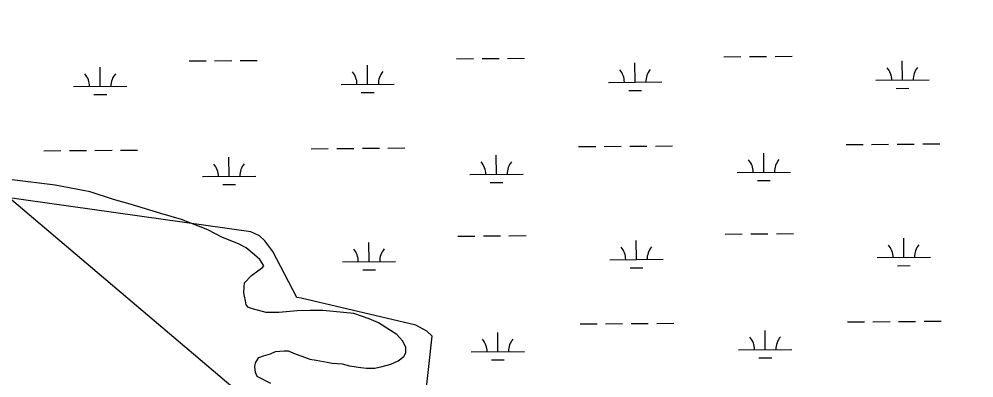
# Model space of a CAD drawing. Extents: x 3540316 to 3578335, y 553172 to 578787.
# Drawn here: x 3561395 to 3563187, y 563030 to 563703 of the extents above; entities that cross this region are included whole.
import ezdxf

# ---------------------------------------------------------------- set-up
doc = ezdxf.new("R2010")
doc.units = 0
for name, color, linetype in [('V-SITE-VEGE', 7, 'Continuous'), ('V-UTIL-LINE', 7, 'Continuous'), ('V-WETL-SWMP', 7, 'Continuous')]:
    doc.layers.add(name, color=color, linetype=linetype)

msp = doc.modelspace()

# ---------------------------------------------------------------- linework, layer by layer
at = {"layer": 'V-SITE-VEGE'}
msp.add_lwpolyline([(3561867.9, 563019.2), (3561842.1, 563032.3), (3561839, 563039.8), (3561838, 563050.6), (3561839.1, 563058.1), (3561845.6, 563067.7), (3561854.3, 563070.9), (3561867.2, 563075.1), (3561876.9, 563079.3), (3561893.1, 563080.3), (3561900.6, 563080.2), (3561913.5, 563074.8), (3561926.3, 563070.4), (3561941.4, 563064.9), (3561953.2, 563062.6), (3561973.6, 563059.3), (3561983.3, 563057), (3562001.5, 563055.8), (3562015.5, 563052.5), (3562037, 563049.1), (3562047.7, 563047.9), (3562062.8, 563047.8), (3562076.8, 563051), (3562093, 563055.1), (3562107, 563061.5), (3562117.8, 563070), (3562121.1, 563076.4), (3562121.2, 563087.2), (3562114.8, 563099.1), (3562104.2, 563111), (3562092.4, 563118.6), (3562069.9, 563132.8), (3562052.7, 563140.4), (3562023.8, 563150.3), (3562004.4, 563152.6), (3561965.7, 563156.1), (3561942, 563156.3), (3561917.3, 563155.4), (3561882.9, 563152.5), (3561859.2, 563152.6), (3561833.4, 563159.3), (3561825.9, 563161.5), (3561821.6, 563166.9), (3561820.6, 563174.4), (3561818.5, 563183.1), (3561817.5, 563189.5), (3561817.6, 563200.3), (3561818.7, 563207.8), (3561831.7, 563221.7), (3561843.6, 563230.2), (3561852.3, 563236.6), (3561854.5, 563239.8), (3561847, 563251.7), (3561837.4, 563260.4), (3561821.4, 563273.4), (3561807.4, 563281), (3561777.4, 563293.1), (3561749.5, 563307.3), (3561700.2, 563327), (3561661.6, 563338.1), (3561603.6, 563355.7), (3561572.5, 563364.6), (3561528.5, 563378.9), (3561462.9, 563391.2), (3561382.3, 563401.5)], dxfattribs=at)
at = {"layer": 'V-UTIL-LINE'}
msp.add_lwpolyline([(3556955.2, 567075.4), (3557124.3, 566919.9), (3558248.1, 566016.7), (3559018.6, 565342.7), (3559967, 564552.1), (3561006.7, 563681.5), (3561821.4, 562991.2), (3562900.8, 562082.4), (3563540.2, 561550.9), (3563866.3, 561304.1)], dxfattribs=at)
at = {"layer": 'V-WETL-SWMP'}
for p, q in [((3562216.3, 563628.2), (3562248.3, 563628.5)), ((3562264.3, 563628.6), (3562296.3, 563628.8)), ((3562312.3, 563629), (3562344.3, 563629.2)), ((3562718.2, 563632.1), (3562750.2, 563632.3)), ((3562766.2, 563632.5), (3562798.2, 563632.7)), ((3562814.2, 563632.8), (3562846.2, 563633.1)), ((3561547.7, 563576.6), (3561547.5, 563612.6)), ((3561714.4, 563624.3), (3561746.4, 563624.6)), ((3561762.4, 563624.7), (3561794.4, 563625)), ((3561810.4, 563625.1), (3561842.4, 563625.3)), ((3562049.6, 563580.5), (3562049.4, 563616.5)), ((3562551.5, 563584.4), (3562551.2, 563620.4)), ((3563053.4, 563588.2), (3563053.1, 563624.2)), ((3561497.7, 563576.2), (3561597.7, 563577)), ((3561999.6, 563580.1), (3562099.6, 563580.9)), ((3562501.5, 563584), (3562601.5, 563584.8)), ((3563003.4, 563587.9), (3563103.4, 563588.6)), ((3563041.5, 563572.7), (3563065.5, 563572.9)), ((3561535.9, 563561.1), (3561559.9, 563561.3)), ((3562037.7, 563565), (3562061.7, 563565.2)), ((3562539.6, 563568.8), (3562563.6, 563569)), ((3562947.5, 563467.3), (3562979.5, 563467.6)), ((3562995.5, 563467.7), (3563027.5, 563468)), ((3563043.5, 563468.1), (3563075.5, 563468.3)), ((3563091.5, 563468.5), (3563123.5, 563468.7)), ((3561441.8, 563455.7), (3561473.8, 563456)), ((3561489.8, 563456.1), (3561521.8, 563456.4)), ((3561537.8, 563456.5), (3561569.8, 563456.7)), ((3561585.8, 563456.9), (3561617.8, 563457.1)), ((3561943.7, 563459.6), (3561975.7, 563459.9)), ((3561991.7, 563460), (3562023.7, 563460.2)), ((3562039.7, 563460.3), (3562071.7, 563460.6)), ((3562087.7, 563460.7), (3562119.7, 563461)), ((3562291.4, 563411.5), (3562291.1, 563447.5)), ((3562445.6, 563463.5), (3562477.6, 563463.7)), ((3562493.6, 563463.8), (3562525.6, 563464.1)), ((3562541.6, 563464.2), (3562573.6, 563464.5)), ((3562589.6, 563464.6), (3562621.6, 563464.8)), ((3562793.3, 563415.4), (3562793, 563451.4)), ((3561789.5, 563407.7), (3561789.2, 563443.7)), ((3562241.4, 563411.2), (3562341.4, 563411.9)), ((3562743.3, 563415), (3562843.3, 563415.8)), ((3561739.5, 563407.3), (3561839.5, 563408.1)), ((3562279.5, 563396), (3562303.5, 563396.2)), ((3562781.4, 563399.9), (3562805.4, 563400.1)), ((3561777.6, 563392.2), (3561801.6, 563392.3)), ((3561830.2, 563303.4), (3561363.9, 563369.4)), ((3561846.8, 563296.3), (3561830.2, 563303.4)), ((3561856.4, 563286.5), (3561846.8, 563296.3)), ((3561871.6, 563266.9), (3561856.4, 563286.5)), ((3562218.9, 563295.6), (3562250.9, 563295.8)), ((3562266.9, 563295.9), (3562298.9, 563296.2)), ((3562314.9, 563296.3), (3562346.9, 563296.5)), ((3562554.1, 563251.7), (3562553.8, 563287.7)), ((3562720.8, 563299.4), (3562752.8, 563299.7)), ((3562768.8, 563299.8), (3562800.8, 563300)), ((3562816.8, 563300.2), (3562848.8, 563300.4)), ((3563056, 563255.6), (3563055.7, 563291.6)), ((3562052.2, 563247.8), (3562051.9, 563283.8)), ((3561916.8, 563180.5), (3561871.6, 563266.9)), ((3562504.1, 563251.3), (3562604.1, 563252.1)), ((3563006, 563255.2), (3563106, 563256)), ((3562002.2, 563247.5), (3562102.2, 563248.2)), ((3562040.3, 563232.3), (3562064.3, 563232.5)), ((3562542.2, 563236.2), (3562566.2, 563236.4)), ((3563044.1, 563240.1), (3563068.1, 563240.2)), ((3561925.1, 563179), (3561916.8, 563180.5)), ((3562140, 563128.8), (3561925.1, 563179)), ((3562160.8, 563117.5), (3562140, 563128.8)), ((3562448.2, 563130.8), (3562480.2, 563131.1)), ((3562496.2, 563131.2), (3562528.2, 563131.4)), ((3562544.2, 563131.6), (3562576.2, 563131.8)), ((3562592.2, 563131.9), (3562624.2, 563132.2)), ((3562950.1, 563134.7), (3562982.1, 563134.9)), ((3562998.1, 563135.1), (3563030.1, 563135.3)), ((3563046.1, 563135.4), (3563078.1, 563135.7)), ((3563094.1, 563135.8), (3563126.1, 563136)), ((3562154, 562956.4), (3562170.4, 563107.7)), ((3562170.4, 563107.7), (3562160.8, 563117.5)), ((3562294, 563078.9), (3562293.7, 563114.9)), ((3562795.9, 563082.8), (3562795.6, 563118.7)), ((3562244, 563078.5), (3562344, 563079.3)), ((3562745.9, 563082.4), (3562845.9, 563083.1)), ((3562282.1, 563063.4), (3562306.1, 563063.5)), ((3562784, 563067.2), (3562808, 563067.4))]:
    msp.add_line(p, q, dxfattribs=at)
for centre, start, end in [((3562998.2, 563588.3), 359.6699, 41.2135), ((3563108.7, 563589.1), 139.6699, 181.2135), ((3561492.5, 563576.7), 359.6699, 41.2135), ((3561603, 563577.5), 139.6699, 181.2135), ((3561994.4, 563580.5), 359.6699, 41.2135), ((3562104.9, 563581.4), 139.6699, 181.2135), ((3562496.3, 563584.4), 359.6699, 41.2135), ((3562606.8, 563585.3), 139.6699, 181.2135), ((3561734.3, 563407.7), 359.6699, 41.2135), ((3561844.8, 563408.6), 139.6699, 181.2135), ((3562236.2, 563411.6), 359.6699, 41.2135), ((3562346.6, 563412.4), 139.6699, 181.2135), ((3562738.1, 563415.5), 359.6699, 41.2135), ((3562848.5, 563416.3), 139.6699, 181.2135), ((3561996.9, 563247.9), 359.6699, 41.2135), ((3562107.4, 563248.7), 139.6699, 181.2135), ((3562498.8, 563251.8), 359.6699, 41.2135), ((3562609.3, 563252.6), 139.6699, 181.2135), ((3563000.7, 563255.6), 359.6699, 41.2135), ((3563111.2, 563256.5), 139.6699, 181.2135), ((3562851.1, 563083.7), 139.6699, 181.2135), ((3562238.7, 563078.9), 359.6699, 41.2135), ((3562349.2, 563079.8), 139.6699, 181.2135), ((3562740.6, 563082.8), 359.6699, 41.2135)]:
    msp.add_arc(centre, 35.2, start, end, dxfattribs=at)

doc.saveas('drawing.dxf')
